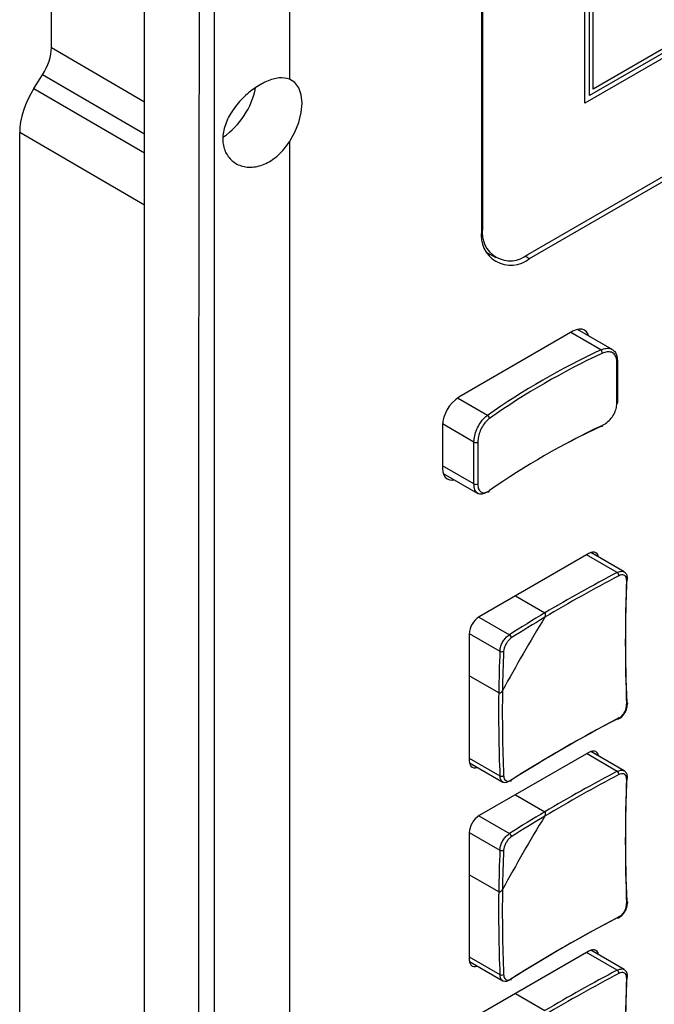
# Model space of a CAD drawing. Header units: millimetres. Extents: x 7146 to 9108, y -1574 to -663.
# Tile 271 of 289: x 8591 to 8640, y -1119 to -1042. Entities that reach past the tile are written whole.
import ezdxf

# ---------------------------------------------------------------- set-up
doc = ezdxf.new("R2010")
doc.units = ezdxf.units.MM
doc.header["$LTSCALE"] = 3

msp = doc.modelspace()

# ---------------------------------------------------------------- linework, layer by layer
at = {"linetype": 'Continuous', "lineweight": 30}
for p, q in [((8600.561, -1186.245), (8600.561, -911.888)), ((8626.95, -917.164), (8626.95, -1058.262)), ((8626.865, -917.36), (8626.865, -1058.458)), ((8634.94, -1048.505), (8634.94, -917.695)), ((8635.294, -1047.893), (8635.294, -917.9)), ((8635.577, -1047.403), (8635.577, -918.063)), ((8785.554, -961.558), (8634.94, -1048.505)), ((8785.201, -961.354), (8635.294, -1047.893)), ((8784.918, -961.19), (8635.577, -1047.403)), ((8630.486, -1060.304), (8790.009, -968.213)), ((8630.613, -1060.622), (8790.136, -968.532)), ((8611.875, -1023.346), (8611.875, -1046.622)), ((8593.3, -1044.159), (8593.3, -1028.069)), ((8593.3, -1044.159), (8600.561, -1048.39)), ((8591.936, -1047.347), (8592.608, -1046.294)), ((8600.561, -1050.928), (8592.608, -1046.294)), ((8591.936, -1047.347), (8600.561, -1052.374)), ((8590.825, -1164.106), (8590.825, -1050.779)), ((8600.561, -1056.453), (8590.825, -1050.779)), ((8611.875, -1051.511), (8611.875, -1179.713)), ((8626.95, -1058.262), (8626.865, -1058.213)), ((8627.234, -1060.118), (8627.986, -1060.551)), ((8627.352, -1060.31), (8627.578, -1060.316)), ((8630.267, -1060.422), (8630.613, -1060.622)), ((8637.074, -1067.715), (8634.365, -1066.15)), ((8634.007, -1066.298), (8625.097, -1071.441)), ((8636.172, -1067.751), (8633.83, -1066.4)), ((8637.435, -1071.93), (8637.435, -1068.664)), ((8637.512, -1071.839), (8637.512, -1068.573)), ((8627.333, -1072.854), (8624.995, -1071.505)), ((8623.825, -1073.646), (8623.825, -1076.993)), ((8626.281, -1074.941), (8623.829, -1073.525)), ((8626.281, -1078.207), (8626.281, -1074.941)), ((8626.58, -1074.93), (8626.58, -1078.196)), ((8626.281, -1078.207), (8623.825, -1076.789)), ((8623.876, -1077.377), (8626.586, -1078.941)), ((8635.244, -1083.629), (8626.688, -1088.568)), ((8637.46, -1085.112), (8635.068, -1083.731)), ((8637.996, -1085.066), (8635.389, -1083.561)), ((8629.51, -1086.939), (8631.81, -1088.267)), ((8626.654, -1088.589), (8629.045, -1089.969)), ((8625.911, -1089.875), (8628.302, -1091.255)), ((8625.911, -1089.915), (8625.911, -1099.795)), ((8628.211, -1094.502), (8625.911, -1093.174)), ((8635.244, -1099.143), (8626.688, -1104.082)), ((8637.996, -1100.581), (8635.389, -1099.075)), ((8625.911, -1099.591), (8628.302, -1100.972)), ((8625.924, -1099.954), (8628.532, -1101.46)), ((8637.46, -1100.626), (8635.068, -1099.245)), ((8629.51, -1102.453), (8631.81, -1103.781)), ((8626.654, -1104.103), (8629.045, -1105.484)), ((8625.911, -1105.389), (8628.302, -1106.77)), ((8625.911, -1105.43), (8625.911, -1115.31)), ((8628.211, -1110.016), (8625.911, -1108.688)), ((8637.996, -1116.095), (8635.389, -1114.59)), ((8625.911, -1115.106), (8628.302, -1116.486)), ((8635.244, -1114.657), (8626.688, -1119.597)), ((8637.46, -1116.14), (8635.068, -1114.759)), ((8625.924, -1115.469), (8628.532, -1116.974)), ((8629.51, -1117.968), (8631.81, -1119.296))]:
    msp.add_line(p, q, dxfattribs=at)
at = {"linetype": 'Continuous', "lineweight": 30, "flags": 128}
for points in [[(8606.009, -1025.769), (8606.009, -1027.402), (8606.009, -1033.935), (8606.009, -1060.064), (8606.009, -1164.579), (8606.009, -1178.566), (8606.009, -1187.944), (8606.009, -1187.944)], [(8611.875, -1051.511), (8612.292, -1050.769), (8612.605, -1049.994), (8612.799, -1049.224), (8612.865, -1048.495), (8612.799, -1047.842), (8612.605, -1047.296), (8612.292, -1046.883), (8611.875, -1046.622)], [(8635.228, -1066.649), (8635.183, -1066.526), (8635.065, -1066.34), (8634.907, -1066.209), (8634.714, -1066.137), (8634.494, -1066.128), (8634.255, -1066.183), (8634.007, -1066.298)], [(8636.298, -1073.638), (8636.296, -1073.668), (8636.289, -1073.694), (8636.277, -1073.714), (8636.261, -1073.728), (8636.242, -1073.734), (8636.22, -1073.734), (8636.197, -1073.727), (8636.172, -1073.712)], [(8623.825, -1076.993), (8623.849, -1077.266), (8623.922, -1077.5), (8624.039, -1077.686), (8624.197, -1077.817), (8624.39, -1077.889), (8624.61, -1077.898), (8624.74, -1077.876)], [(8636.009, -1083.919), (8636.007, -1083.911), (8635.963, -1083.768), (8635.891, -1083.655), (8635.794, -1083.574), (8635.677, -1083.531), (8635.542, -1083.525), (8635.396, -1083.558), (8635.244, -1083.629)], [(8638.202, -1095.257), (8638.228, -1095.274), (8638.246, -1095.293), (8638.257, -1095.314), (8638.26, -1095.336), (8638.255, -1095.359), (8638.242, -1095.38), (8638.221, -1095.4), (8638.194, -1095.417)], [(8637.594, -1096.456), (8637.592, -1096.489), (8637.586, -1096.516), (8637.574, -1096.539), (8637.557, -1096.554), (8637.536, -1096.563), (8637.513, -1096.564), (8637.487, -1096.557), (8637.46, -1096.543)], [(8636.009, -1099.433), (8636.007, -1099.426), (8635.963, -1099.283), (8635.891, -1099.169), (8635.794, -1099.089), (8635.677, -1099.045), (8635.542, -1099.04), (8635.396, -1099.073), (8635.244, -1099.143)], [(8625.911, -1099.795), (8625.926, -1099.962), (8625.97, -1100.105), (8626.042, -1100.219), (8626.138, -1100.299), (8626.256, -1100.343), (8626.391, -1100.348), (8626.537, -1100.315), (8626.544, -1100.312)], [(8638.202, -1110.772), (8638.228, -1110.788), (8638.246, -1110.807), (8638.257, -1110.828), (8638.26, -1110.851), (8638.255, -1110.873), (8638.242, -1110.894), (8638.221, -1110.914), (8638.194, -1110.931)], [(8637.594, -1111.971), (8637.592, -1112.003), (8637.586, -1112.031), (8637.574, -1112.053), (8637.557, -1112.069), (8637.536, -1112.077), (8637.513, -1112.078), (8637.487, -1112.071), (8637.46, -1112.058)], [(8636.009, -1114.948), (8636.007, -1114.94), (8635.963, -1114.797), (8635.891, -1114.683), (8635.794, -1114.603), (8635.677, -1114.559), (8635.542, -1114.554), (8635.396, -1114.587), (8635.244, -1114.657)], [(8625.911, -1115.31), (8625.926, -1115.476), (8625.97, -1115.619), (8626.042, -1115.733), (8626.138, -1115.813), (8626.256, -1115.857), (8626.391, -1115.862), (8626.537, -1115.829), (8626.544, -1115.827)]]:
    msp.add_lwpolyline(points, dxfattribs=at)
at = {"linetype": 'Continuous', "lineweight": 30}
for centre, radius, start, end in [((8603.218, -1046.093), 6.143, 304.88158, 348.68988), ((8629.15, -1058.829), 2.315, 170.78576, 309.20349), ((8629.105, -1058.612), 2.184, 170.78599, 309.20311), ((8661.236, -1121.376), 59.193, 115.05176, 124.94286), ((8661.281, -1121.453), 58.999, 115.05133, 124.9433), ((8635.961, -1068.015), 0.338, 1.91098, 51.33972), ((8637.413, -1068.582), 0.0993, 5.26386, 66.05472), ((8637.403, -1068.559), 0.11, 286.89487, 352.67318), ((8626.588, -1073.771), 2.766, 122.60524, 177.39476), ((8637.403, -1071.825), 0.11, 286.89487, 352.67318), ((8627.205, -1073.107), 0.284, 3.34398, 63.08022), ((8661.281, -1127.088), 58.999, 115.05133, 124.9433), ((8664.162, -1133.017), 65.579, 115.26626, 117.78452), ((8626.421, -1074.675), 0.3, 242.16143, 301.90584), ((8626.421, -1077.941), 0.3, 242.16143, 301.90584), ((8627.389, -1078.733), 0.0991, 235.55715, 4.89696), ((8692.387, -1190.084), 118.184, 117.62124, 120.83759), ((8692.431, -1190.159), 118.562, 117.62308, 120.75044), ((8637.275, -1085.371), 0.318, 0.36866, 54.6467), ((8753.583, -1090.566), 115.491, 177.59292, 182.40708), ((8753.776, -1090.399), 115.676, 177.59286, 182.40714), ((8638.153, -1085.615), 0.109, 291.97136, 350.61864), ((8688.164, -1182.92), 110.159, 120.76802, 122.4571), ((8627.599, -1089.992), 1.69, 122.6053, 177.3947), ((8760.103, -1166.493), 150.088, 148.73974, 151.26026), ((8688.108, -1182.846), 109.776, 120.85662, 122.4583), ((8628.901, -1090.223), 0.292, 0.84594, 60.40737), ((8738.37, -1095.984), 110.169, 177.54023, 179.22929), ((8628.45, -1091.003), 0.292, 239.59648, 299.14965), ((8738.277, -1095.973), 109.785, 177.53902, 179.1407), ((8746.771, -1096.06), 118.57, 179.24686, 182.37425), ((8746.684, -1096.059), 118.193, 179.15972, 182.37608), ((8691.03, -1199.057), 115.667, 117.59017, 122.40445), ((8691.078, -1198.805), 115.481, 117.59023, 122.40439), ((8692.431, -1205.673), 118.562, 117.62308, 120.75044), ((8637.275, -1100.886), 0.319, 0.36966, 54.64459), ((8628.435, -1100.683), 0.319, 245.35966, 299.62493), ((8629.093, -1101.324), 0.101, 305.71083, 10.38304), ((8692.387, -1205.598), 118.184, 117.62124, 120.83759), ((8753.583, -1106.081), 115.491, 177.59292, 182.40708), ((8753.776, -1105.913), 115.676, 177.59286, 182.40714), ((8638.153, -1101.13), 0.108, 291.96521, 350.62069), ((8688.164, -1198.435), 110.159, 120.76802, 122.4571), ((8627.599, -1105.506), 1.69, 122.6053, 177.3947), ((8760.103, -1182.007), 150.088, 148.73974, 151.26026), ((8688.108, -1198.36), 109.776, 120.85662, 122.4583), ((8628.901, -1105.738), 0.292, 0.84697, 60.40511), ((8738.37, -1111.498), 110.169, 177.54023, 179.2293), ((8628.45, -1106.517), 0.292, 239.59647, 299.15206), ((8738.278, -1111.487), 109.786, 177.53903, 179.1407), ((8746.683, -1111.574), 118.192, 179.15972, 182.37608), ((8746.771, -1111.574), 118.57, 179.24686, 182.37425), ((8691.03, -1214.571), 115.667, 117.59017, 122.40445), ((8691.078, -1214.32), 115.481, 117.59023, 122.40439), ((8628.435, -1116.197), 0.319, 245.35811, 299.62889), ((8629.093, -1116.838), 0.101, 305.71083, 10.38304), ((8692.387, -1221.113), 118.184, 117.62124, 120.83759), ((8692.431, -1221.188), 118.562, 117.62308, 120.75044), ((8637.275, -1116.4), 0.319, 0.36966, 54.64459), ((8753.583, -1121.595), 115.491, 177.59292, 182.40708), ((8753.776, -1121.427), 115.676, 177.59286, 182.40714), ((8638.153, -1116.644), 0.108, 291.96521, 350.62069)]:
    msp.add_arc(centre, radius, start, end, dxfattribs=at)
for centre, major_axis, start_param, end_param in [((8591.32, -1045.302), (1.4, 2.425), 4.635583, 5.497718), ((8594.007, -1048.942), (2.25, 3.897), 1.493991, 2.356126)]:
    msp.add_ellipse(centre, major_axis=major_axis, ratio=0.577402, start_param=start_param, end_param=end_param, dxfattribs=at)
for points, knots in [([(8604.839, -1188.548), (8604.879, -1187.73), (8604.959, -1186.091), (8604.838, -1182.659), (8604.978, -1170.377), (8604.711, -1117.616), (8604.808, -1066.735), (8604.886, -1025.674)], [0, 0, 0, 0, 0.015478, 0.030998, 0.062015, 0.243054, 1, 1, 1, 1]), ([(8611.875, -1046.622), (8611.617, -1046.567), (8611.101, -1046.456), (8610.103, -1046.755), (8609.057, -1047.354), (8608.055, -1048.23), (8607.232, -1049.301), (8606.727, -1050.463), (8606.625, -1051.573), (8606.918, -1052.508), (8607.547, -1053.188), (8608.444, -1053.535), (8609.499, -1053.47), (8610.557, -1052.971), (8611.359, -1052.246), (8611.741, -1051.701), (8611.875, -1051.511)], [0, 0, 0, 0, 0.073123, 0.146253, 0.219342, 0.293647, 0.369574, 0.445312, 0.518447, 0.589379, 0.660986, 0.735271, 0.811387, 0.88683, 0.960529, 1, 1, 1, 1]), ([(8636.172, -1067.751), (8636.315, -1067.697), (8636.603, -1067.589), (8636.988, -1067.641), (8637.28, -1067.849), (8637.432, -1068.157), (8637.447, -1068.398), (8637.453, -1068.491)], [0, 0, 0, 0, 0.216098, 0.432228, 0.648161, 0.862992, 1, 1, 1, 1]), ([(8637.435, -1068.664), (8637.429, -1068.581), (8637.416, -1068.37), (8637.281, -1068.098), (8637.022, -1067.913), (8636.68, -1067.864), (8636.426, -1067.958), (8636.298, -1068.004)], [0, 0, 0, 0, 0.137129, 0.352112, 0.56809, 0.78412, 1, 1, 1, 1]), ([(8636.298, -1073.638), (8636.384, -1073.592), (8636.595, -1073.477), (8636.915, -1073.185), (8637.202, -1072.786), (8637.397, -1072.344), (8637.422, -1072.068), (8637.435, -1071.93)], [0, 0, 0, 0, 0.145195, 0.360083, 0.573717, 0.786772, 1, 1, 1, 1]), ([(8614.832, -1184.603), (8616.742, -1183.501), (8653.452, -1162.309), (8707.631, -1131.103), (8768.369, -1095.88), (8795.748, -1080.266), (8805.925, -1074.254), (8807.89, -1073.199), (8808.589, -1072.659), (8808.826, -1072.475)], [0, 0, 0, 0, 0.029527, 0.567428, 0.836378, 0.970853, 0.987662, 0.995807, 1, 1, 1, 1]), ([(8626.281, -1074.941), (8626.292, -1074.782), (8626.315, -1074.465), (8626.493, -1073.936), (8626.756, -1073.444), (8627.053, -1073.071), (8627.252, -1072.916), (8627.333, -1072.854)], [0, 0, 0, 0, 0.213038, 0.425979, 0.63962, 0.854651, 1, 1, 1, 1]), ([(8627.488, -1073.09), (8627.418, -1073.146), (8627.246, -1073.283), (8626.989, -1073.612), (8626.762, -1074.046), (8626.609, -1074.512), (8626.59, -1074.791), (8626.58, -1074.93)], [0, 0, 0, 0, 0.145196, 0.360079, 0.573716, 0.786778, 1, 1, 1, 1]), ([(8627.333, -1078.815), (8627.213, -1078.883), (8626.973, -1079.018), (8626.657, -1079.007), (8626.42, -1078.83), (8626.298, -1078.539), (8626.286, -1078.3), (8626.281, -1078.207)], [0, 0, 0, 0, 0.216096, 0.432225, 0.648155, 0.862992, 1, 1, 1, 1]), ([(8626.58, -1078.196), (8626.584, -1078.278), (8626.594, -1078.488), (8626.7, -1078.743), (8626.904, -1078.897), (8627.177, -1078.905), (8627.384, -1078.785), (8627.488, -1078.725)], [0, 0, 0, 0, 0.137135, 0.352116, 0.568089, 0.78412, 1, 1, 1, 1]), ([(8637.46, -1085.112), (8637.545, -1085.076), (8637.716, -1085.005), (8637.901, -1085.006), (8637.972, -1085.063), (8637.989, -1085.077)], [0, 0, 0, 0, 0.429455, 0.859024, 1, 1, 1, 1]), ([(8638.194, -1085.716), (8638.193, -1085.667), (8638.19, -1085.545), (8638.123, -1085.395), (8637.988, -1085.298), (8637.805, -1085.281), (8637.664, -1085.34), (8637.594, -1085.369)], [0, 0, 0, 0, 0.142651, 0.356764, 0.570997, 0.785506, 1, 1, 1, 1]), ([(8638.255, -1085.633), (8638.253, -1085.539), (8638.247, -1085.357), (8638.139, -1085.158), (8638.028, -1085.098), (8637.989, -1085.078)], [0, 0, 0, 0, 0.406444, 0.790548, 1, 1, 1, 1]), ([(8631.805, -1088.609), (8631.825, -1088.569), (8631.86, -1088.5), (8631.873, -1088.403), (8631.864, -1088.335), (8631.842, -1088.29), (8631.82, -1088.274), (8631.81, -1088.267)], [0, 0, 0, 0, 0.332482, 0.576138, 0.752668, 0.891501, 1, 1, 1, 1]), ([(8631.805, -1088.609), (8631.825, -1088.569), (8631.86, -1088.5), (8631.873, -1088.403), (8631.864, -1088.335), (8631.842, -1088.29), (8631.82, -1088.274), (8631.81, -1088.267)], [0, 0, 0, 0, 0.332482, 0.576138, 0.752668, 0.891501, 1, 1, 1, 1]), ([(8628.302, -1091.255), (8628.314, -1091.156), (8628.336, -1090.957), (8628.467, -1090.629), (8628.655, -1090.326), (8628.859, -1090.1), (8628.992, -1090.007), (8629.045, -1089.969)], [0, 0, 0, 0, 0.2144689, 0.4289943, 0.6432552, 0.8573775, 1, 1, 1, 1]), ([(8629.193, -1090.219), (8629.15, -1090.249), (8629.044, -1090.325), (8628.88, -1090.509), (8628.728, -1090.754), (8628.621, -1091.019), (8628.602, -1091.179), (8628.593, -1091.258)], [0, 0, 0, 0, 0.14265, 0.356762, 0.570994, 0.785502, 1, 1, 1, 1]), ([(8628.211, -1094.502), (8628.22, -1094.506), (8628.242, -1094.516), (8628.288, -1094.516), (8628.351, -1094.494), (8628.427, -1094.437), (8628.477, -1094.373), (8628.501, -1094.331), (8628.504, -1094.326)], [0, 0, 0, 0, 0.092405, 0.22189, 0.396339, 0.638002, 0.956517, 1, 1, 1, 1]), ([(8628.211, -1094.502), (8628.22, -1094.506), (8628.242, -1094.516), (8628.288, -1094.516), (8628.351, -1094.494), (8628.427, -1094.437), (8628.477, -1094.373), (8628.501, -1094.331), (8628.504, -1094.326)], [0, 0, 0, 0, 0.092405, 0.22189, 0.396339, 0.638002, 0.956517, 1, 1, 1, 1]), ([(8638.035, -1096.089), (8638.041, -1096.08), (8638.131, -1095.97), (8638.234, -1095.694), (8638.251, -1095.452), (8638.26, -1095.331)], [0, 0, 0, 0, 0.040043, 0.520053, 1, 1, 1, 1]), ([(8637.551, -1096.552), (8637.641, -1096.498), (8637.827, -1096.387), (8637.964, -1096.19), (8638.035, -1096.089)], [0, 0, 0, 0, 0.48611, 1, 1, 1, 1]), ([(8637.594, -1096.456), (8637.64, -1096.428), (8637.757, -1096.358), (8637.931, -1096.18), (8638.083, -1095.936), (8638.183, -1095.667), (8638.19, -1095.5), (8638.194, -1095.417)], [0, 0, 0, 0, 0.142651, 0.356765, 0.570995, 0.785505, 1, 1, 1, 1]), ([(8637.46, -1100.626), (8637.545, -1100.59), (8637.716, -1100.519), (8637.901, -1100.52), (8637.972, -1100.578), (8637.989, -1100.592)], [0, 0, 0, 0, 0.429456, 0.85903, 1, 1, 1, 1]), ([(8638.255, -1101.147), (8638.253, -1101.053), (8638.247, -1100.871), (8638.139, -1100.672), (8638.028, -1100.613), (8637.989, -1100.592)], [0, 0, 0, 0, 0.406444, 0.790548, 1, 1, 1, 1]), ([(8628.538, -1101.448), (8628.498, -1101.425), (8628.4, -1101.368), (8628.323, -1101.191), (8628.308, -1101.035), (8628.302, -1100.972)], [0, 0, 0, 0, 0.285623, 0.714391, 1, 1, 1, 1]), ([(8629.045, -1101.401), (8628.965, -1101.44), (8628.806, -1101.518), (8628.627, -1101.52), (8628.556, -1101.462), (8628.538, -1101.448)], [0, 0, 0, 0, 0.428404, 0.856924, 1, 1, 1, 1]), ([(8628.593, -1100.959), (8628.598, -1101.011), (8628.61, -1101.138), (8628.687, -1101.294), (8628.824, -1101.392), (8629, -1101.405), (8629.128, -1101.339), (8629.193, -1101.306)], [0, 0, 0, 0, 0.142651, 0.356758, 0.570992, 0.785501, 1, 1, 1, 1]), ([(8638.194, -1101.23), (8638.193, -1101.182), (8638.19, -1101.06), (8638.123, -1100.909), (8637.988, -1100.813), (8637.805, -1100.795), (8637.664, -1100.854), (8637.594, -1100.884)], [0, 0, 0, 0, 0.142652, 0.35676, 0.570995, 0.785505, 1, 1, 1, 1]), ([(8631.805, -1104.123), (8631.825, -1104.083), (8631.86, -1104.015), (8631.873, -1103.917), (8631.864, -1103.849), (8631.842, -1103.804), (8631.82, -1103.788), (8631.81, -1103.781)], [0, 0, 0, 0, 0.332478, 0.576143, 0.752671, 0.891502, 1, 1, 1, 1]), ([(8631.805, -1104.123), (8631.825, -1104.083), (8631.86, -1104.015), (8631.873, -1103.917), (8631.864, -1103.849), (8631.842, -1103.804), (8631.82, -1103.788), (8631.81, -1103.781)], [0, 0, 0, 0, 0.332478, 0.576143, 0.752671, 0.891502, 1, 1, 1, 1]), ([(8628.302, -1106.77), (8628.314, -1106.67), (8628.336, -1106.472), (8628.467, -1106.143), (8628.655, -1105.841), (8628.859, -1105.614), (8628.992, -1105.521), (8629.045, -1105.484)], [0, 0, 0, 0, 0.214469, 0.428994, 0.643255, 0.857377, 1, 1, 1, 1]), ([(8629.193, -1105.733), (8629.15, -1105.764), (8629.044, -1105.84), (8628.88, -1106.023), (8628.728, -1106.268), (8628.621, -1106.533), (8628.602, -1106.693), (8628.593, -1106.773)], [0, 0, 0, 0, 0.142651, 0.356764, 0.570997, 0.785506, 1, 1, 1, 1]), ([(8628.211, -1110.016), (8628.22, -1110.02), (8628.242, -1110.03), (8628.288, -1110.03), (8628.351, -1110.008), (8628.427, -1109.951), (8628.477, -1109.887), (8628.501, -1109.845), (8628.504, -1109.84)], [0, 0, 0, 0, 0.092405, 0.221896, 0.396337, 0.638001, 0.956517, 1, 1, 1, 1]), ([(8628.211, -1110.016), (8628.22, -1110.02), (8628.242, -1110.03), (8628.288, -1110.03), (8628.351, -1110.008), (8628.427, -1109.951), (8628.477, -1109.887), (8628.501, -1109.845), (8628.504, -1109.84)], [0, 0, 0, 0, 0.092405, 0.221896, 0.396337, 0.638001, 0.956517, 1, 1, 1, 1]), ([(8637.594, -1111.971), (8637.64, -1111.943), (8637.757, -1111.872), (8637.931, -1111.694), (8638.083, -1111.45), (8638.183, -1111.181), (8638.19, -1111.015), (8638.194, -1110.931)], [0, 0, 0, 0, 0.1426506, 0.3567631, 0.570992, 0.7855009, 1, 1, 1, 1]), ([(8638.035, -1111.603), (8638.041, -1111.595), (8638.131, -1111.484), (8638.234, -1111.208), (8638.251, -1110.966), (8638.26, -1110.845)], [0, 0, 0, 0, 0.040043, 0.520053, 1, 1, 1, 1]), ([(8637.551, -1112.066), (8637.641, -1112.012), (8637.827, -1111.901), (8637.964, -1111.704), (8638.035, -1111.603)], [0, 0, 0, 0, 0.48611, 1, 1, 1, 1]), ([(8637.46, -1116.14), (8637.545, -1116.105), (8637.716, -1116.033), (8637.901, -1116.035), (8637.972, -1116.092), (8637.989, -1116.106)], [0, 0, 0, 0, 0.429456, 0.85903, 1, 1, 1, 1]), ([(8638.255, -1116.661), (8638.253, -1116.568), (8638.247, -1116.386), (8638.139, -1116.187), (8638.028, -1116.127), (8637.989, -1116.106)], [0, 0, 0, 0, 0.406444, 0.790548, 1, 1, 1, 1]), ([(8628.538, -1116.962), (8628.498, -1116.939), (8628.4, -1116.882), (8628.323, -1116.705), (8628.308, -1116.549), (8628.302, -1116.486)], [0, 0, 0, 0, 0.285623, 0.714391, 1, 1, 1, 1]), ([(8628.593, -1116.474), (8628.598, -1116.525), (8628.61, -1116.652), (8628.687, -1116.808), (8628.824, -1116.906), (8629, -1116.919), (8629.128, -1116.853), (8629.193, -1116.82)], [0, 0, 0, 0, 0.14265, 0.356762, 0.570994, 0.785502, 1, 1, 1, 1]), ([(8638.194, -1116.744), (8638.193, -1116.696), (8638.19, -1116.574), (8638.123, -1116.424), (8637.988, -1116.327), (8637.805, -1116.309), (8637.664, -1116.368), (8637.594, -1116.398)], [0, 0, 0, 0, 0.142651, 0.356765, 0.570995, 0.785505, 1, 1, 1, 1]), ([(8629.045, -1116.915), (8628.965, -1116.954), (8628.806, -1117.032), (8628.627, -1117.035), (8628.556, -1116.977), (8628.538, -1116.962)], [0, 0, 0, 0, 0.428404, 0.856924, 1, 1, 1, 1])]:
    msp.add_open_spline(points, degree=3, knots=knots, dxfattribs=at)

doc.saveas('drawing.dxf')
